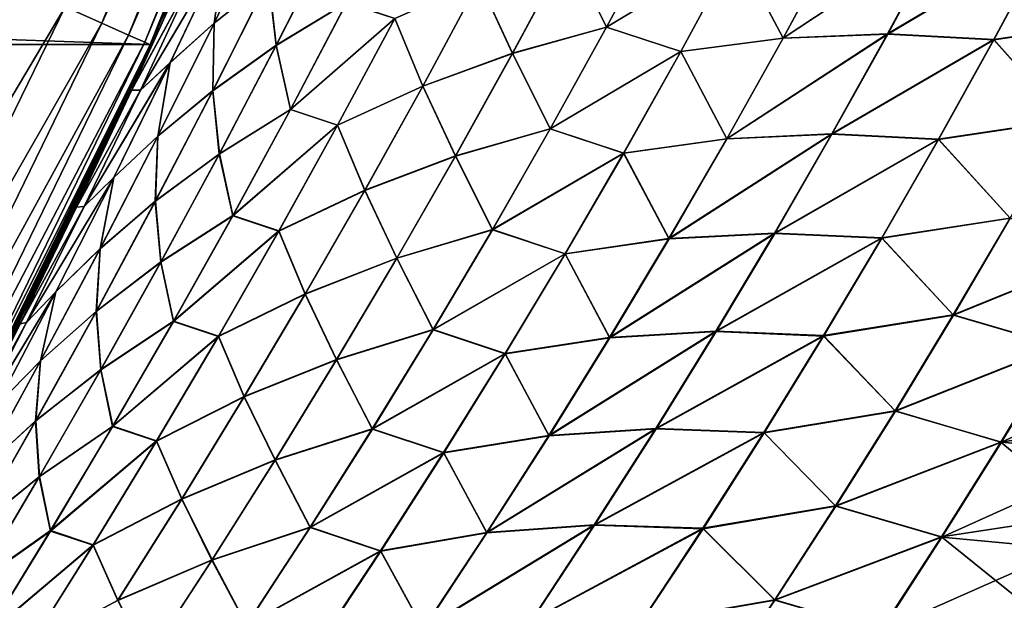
# Model space of a CAD drawing. Header units: metres. Extents: x -24 to 72, y -247 to 22.
# Tile 442 of 573: x 20.22 to 22.73, y -10.56 to -9.09. Entities that reach past the tile are written whole.
import ezdxf

# ---------------------------------------------------------------- set-up
doc = ezdxf.new("R2010")
doc.units = ezdxf.units.M
doc.layers.add('solid_509589_MEDIA_SW0001', color=7, linetype='CONTINUOUS')

msp = doc.modelspace()

# ---------------------------------------------------------------- linework, layer by layer
at = {"layer": 'solid_509589_MEDIA_SW0001'}
for points in [[(20.432171, -9.096989, 131.413147), (21.016973, -7.649553, 131.413147), (20.338911, -9.055467, 131.622665)], [(21.08666, -7.674916, 131.192184), (21.016973, -7.649553, 131.413147), (20.432171, -9.096989, 131.413147)], [(20.499918, -9.127151, 131.192184), (21.08666, -7.674916, 131.192184), (20.432171, -9.096989, 131.413147)], [(21.128933, -7.690302, 130.963501), (21.08666, -7.674916, 131.192184), (20.499918, -9.127151, 131.192184)], [(20.554821, -9.151412), (-20.554821, -9.151412), (-21.143084, -7.695483)], [(21.143084, -7.695483), (20.554821, -9.151412), (-21.143084, -7.695483)], [(20.541016, -9.14545, 130.963501), (21.128933, -7.690302, 130.963501), (20.499918, -9.127151, 131.192184)], [(20.541016, -9.14545, 130.963501), (21.143084, -7.695453, 130.73114), (21.128933, -7.690302, 130.963501)], [(20.541016, -9.14545, 130.963501), (20.554773, -9.151574, 130.73114), (21.143084, -7.695453, 130.73114)], [(21.100164, -7.812368, 110.361443), (21.143084, -7.695453, 130.73114), (20.554773, -9.151574, 130.73114)], [(20.580647, -9.093238, 59.098183), (20.554821, -9.151412), (21.143084, -7.695483)], [(20.690916, -8.839455, 58.999596), (20.580647, -9.093238, 59.098183), (21.143084, -7.695483)], [(21.003433, -8.068818, 110.276924), (21.100164, -7.812368, 110.361443), (20.554773, -9.151574, 130.73114)], [(20.902533, -8.326711, 110.188377), (21.003433, -8.068818, 110.276924), (20.554773, -9.151574, 130.73114)], [(20.798365, -8.583591, 110.096306), (20.902533, -8.326711, 110.188377), (20.554773, -9.151574, 130.73114)], [(20.696989, -8.825227, 110.005928), (20.798365, -8.583591, 110.096306), (20.554773, -9.151574, 130.73114)], [(20.717558, -9.096828, 108.516541), (20.856474, -8.808537, 108.568962), (20.744976, -8.90448, 108.910515)], [(20.856056, -8.985975, 108.180077), (20.856474, -8.808537, 108.568962), (20.717558, -9.096828, 108.516541)], [(20.717653, -9.09667, 60.482834), (20.856604, -8.808276, 60.430702), (20.855999, -8.986143, 60.819427)], [(20.745165, -8.904081, 60.089104), (20.856604, -8.808276, 60.430702), (20.717653, -9.09667, 60.482834)], [(20.691599, -8.837856, 110.001106), (20.696989, -8.825227, 110.005928), (20.554773, -9.151574, 130.73114)], [(20.581696, -9.090866, 109.902534), (20.691599, -8.837856, 110.001106), (20.554773, -9.151574, 130.73114)], [(20.64249, -8.969404, 59.375687), (20.580647, -9.093238, 59.098183), (20.690916, -8.839455, 58.999596)], [(20.64242, -8.969568, 109.624084), (20.691599, -8.837856, 110.001106), (20.581696, -9.090866, 109.902534)], [(21.715084, -9.107069, 106.133743), (21.854469, -8.847185, 106.210373), (21.617254, -8.910289, 106.504021)], [(21.617302, -8.910519, 62.495544), (21.854593, -8.847317, 62.789238), (21.715219, -9.107325, 62.86573)], [(22.044619, -8.909132, 105.891953), (21.854469, -8.847185, 106.210373), (21.715084, -9.107069, 106.133743)], [(21.715219, -9.107325, 62.86573), (21.854593, -8.847317, 62.789238), (22.044886, -8.909125, 63.107613)], [(20.855999, -8.986143, 60.819427), (21.015497, -8.876144, 61.14893), (20.874964, -9.15365, 61.207596)], [(20.875196, -9.153081, 107.791801), (21.015682, -8.875703, 107.8507), (20.856056, -8.985975, 108.180077)], [(20.874964, -9.15365, 61.207596), (21.015497, -8.876144, 61.14893), (21.054287, -9.045069, 61.532566)], [(21.054459, -9.044587, 107.466911), (21.015682, -8.875703, 107.8507), (20.875196, -9.153081, 107.791801)], [(22.163851, -9.134935, 105.529694), (22.303221, -8.877093, 105.615036), (22.044619, -8.909132, 105.891953)], [(22.044886, -8.909125, 63.107613), (22.303465, -8.877208, 63.384628), (22.164135, -9.135179, 63.469875)], [(22.567606, -8.867916, 105.345573), (22.303221, -8.877093, 105.615036), (22.163851, -9.134935, 105.529694)], [(22.429653, -9.124311, 105.256386), (22.567606, -8.867916, 105.345573), (22.163851, -9.134935, 105.529694)], [(22.164135, -9.135179, 63.469875), (22.567833, -8.868155, 63.654179), (22.429934, -9.124681, 63.743301)], [(22.164135, -9.135179, 63.469875), (22.303465, -8.877208, 63.384628), (22.567833, -8.868155, 63.654179)], [(22.836588, -8.882702, 105.083267), (22.567606, -8.867916, 105.345573), (22.429653, -9.124311, 105.256386)], [(22.699692, -9.138328, 104.989876), (22.836588, -8.882702, 105.083267), (22.429653, -9.124311, 105.256386)], [(22.429934, -9.124681, 63.743301), (22.567833, -8.868155, 63.654179), (22.836796, -8.883089, 63.916584)], [(22.429934, -9.124681, 63.743301), (22.836796, -8.883089, 63.916584), (22.699966, -9.13885, 64.009926)], [(23.019194, -9.092069, 104.763), (22.836588, -8.882702, 105.083267), (22.699692, -9.138328, 104.989876)], [(22.699966, -9.13885, 64.009926), (22.836796, -8.883089, 63.916584), (23.019562, -9.092498, 64.236855)], [(20.744976, -8.90448, 108.910515), (20.66831, -8.970679, 109.261147), (20.529884, -9.267159, 109.214157)], [(20.605677, -9.197308, 108.860695), (20.744976, -8.90448, 108.910515), (20.529884, -9.267159, 109.214157)], [(20.529976, -9.266973, 59.785164), (20.745165, -8.904081, 60.089104), (20.605831, -9.197009, 60.138607)], [(20.529976, -9.266973, 59.785164), (20.668442, -8.97039, 59.738506), (20.745165, -8.904081, 60.089104)], [(20.717558, -9.096828, 108.516541), (20.744976, -8.90448, 108.910515), (20.605677, -9.197308, 108.860695)], [(20.605831, -9.197009, 60.138607), (20.745165, -8.904081, 60.089104), (20.717653, -9.09667, 60.482834)], [(21.475958, -9.173243, 106.430565), (21.617254, -8.910289, 106.504021), (21.39097, -8.990021, 106.805779)], [(21.391045, -8.990149, 62.19368), (21.617302, -8.910519, 62.495544), (21.475996, -9.173601, 62.568844)], [(21.715084, -9.107069, 106.133743), (21.617254, -8.910289, 106.504021), (21.475958, -9.173243, 106.430565)], [(21.475996, -9.173601, 62.568844), (21.617302, -8.910519, 62.495544), (21.715219, -9.107325, 62.86573)], [(21.903503, -9.169086, 105.810181), (22.044619, -8.909132, 105.891953), (21.715084, -9.107069, 106.133743)], [(21.715219, -9.107325, 62.86573), (22.044886, -8.909125, 63.107613), (21.903799, -9.169207, 63.18927)], [(22.163851, -9.134935, 105.529694), (22.044619, -8.909132, 105.891953), (21.903503, -9.169086, 105.810181)], [(21.903799, -9.169207, 63.18927), (22.044886, -8.909125, 63.107613), (22.164135, -9.135179, 63.469875)], [(20.507158, -9.267584, 109.580437), (20.64242, -8.969568, 109.624084), (20.581696, -9.090866, 109.902534)], [(20.66831, -8.970679, 109.261147), (20.64242, -8.969568, 109.624084), (20.507158, -9.267584, 109.580437)], [(20.529884, -9.267159, 109.214157), (20.66831, -8.970679, 109.261147), (20.507158, -9.267584, 109.580437)], [(20.507187, -9.267524, 59.418999), (20.580647, -9.093238, 59.098183), (20.64249, -8.969404, 59.375687)], [(20.507187, -9.267524, 59.418999), (20.64249, -8.969404, 59.375687), (20.668442, -8.97039, 59.738506)], [(20.507187, -9.267524, 59.418999), (20.668442, -8.97039, 59.738506), (20.529976, -9.266973, 59.785164)], [(20.713993, -9.268439, 60.875481), (20.855999, -8.986143, 60.819427), (20.874964, -9.15365, 61.207596)], [(20.717653, -9.09667, 60.482834), (20.855999, -8.986143, 60.819427), (20.713993, -9.268439, 60.875481)], [(20.714096, -9.268149, 108.123756), (20.856056, -8.985975, 108.180077), (20.717558, -9.096828, 108.516541)], [(20.875196, -9.153081, 107.791801), (20.856056, -8.985975, 108.180077), (20.714096, -9.268149, 108.123756)], [(20.338911, -9.055467, 131.622665), (20.221699, -9.003281, 131.817245), (19.544403, -10.391943, 131.817245)], [(21.176882, -9.085348, 61.884026), (21.391045, -8.990149, 62.19368), (21.247692, -9.256841, 62.263947)], [(21.247637, -9.256584, 106.735321), (21.39097, -8.990021, 106.805779), (21.176888, -9.085112, 107.115364)], [(21.475958, -9.173243, 106.430565), (21.39097, -8.990021, 106.805779), (21.247637, -9.256584, 106.735321)], [(21.247692, -9.256841, 62.263947), (21.391045, -8.990149, 62.19368), (21.475996, -9.173601, 62.568844)], [(19.657688, -10.452178, 131.622665), (20.338911, -9.055467, 131.622665), (19.544403, -10.391943, 131.817245)], [(20.432171, -9.096989, 131.413147), (20.338911, -9.055467, 131.622665), (19.657688, -10.452178, 131.622665)], [(20.874964, -9.15365, 61.207596), (21.054287, -9.045069, 61.532566), (20.911442, -9.316534, 61.595284)], [(20.911661, -9.315918, 107.403961), (21.054459, -9.044587, 107.466911), (20.875196, -9.153081, 107.791801)], [(20.911442, -9.316534, 61.595284), (21.054287, -9.045069, 61.532566), (21.176882, -9.085348, 61.884026)], [(21.176888, -9.085112, 107.115364), (21.054459, -9.044587, 107.466911), (20.911661, -9.315918, 107.403961)], [(20.911442, -9.316534, 61.595284), (21.176882, -9.085348, 61.884026), (21.031403, -9.356168, 61.951397)], [(21.031443, -9.355798, 107.047783), (21.176888, -9.085112, 107.115364), (20.911661, -9.315918, 107.403961)], [(21.031403, -9.356168, 61.951397), (21.176882, -9.085348, 61.884026), (21.247692, -9.256841, 62.263947)], [(21.247637, -9.256584, 106.735321), (21.176888, -9.085112, 107.115364), (21.031443, -9.355798, 107.047783)], [(19.747826, -10.500106, 131.413147), (20.432171, -9.096989, 131.413147), (19.657688, -10.452178, 131.622665)], [(20.499918, -9.127151, 131.192184), (20.432171, -9.096989, 131.413147), (19.747826, -10.500106, 131.413147)], [(20.580647, -9.093238, 59.098183), (20.46702, -9.346181, 59.200386), (20.554821, -9.151412)], [(20.507187, -9.267524, 59.418999), (20.46702, -9.346181, 59.200386), (20.580647, -9.093238, 59.098183)], [(20.468445, -9.343058, 109.800331), (20.581696, -9.090866, 109.902534), (20.554773, -9.151574, 130.73114)], [(20.507158, -9.267584, 109.580437), (20.581696, -9.090866, 109.902534), (20.468445, -9.343058, 109.800331)], [(20.574503, -9.383891, 108.462784), (20.717558, -9.096828, 108.516541), (20.605677, -9.197308, 108.860695)], [(20.714096, -9.268149, 108.123756), (20.717558, -9.096828, 108.516541), (20.574503, -9.383891, 108.462784)], [(20.574554, -9.383847, 60.536289), (20.717653, -9.09667, 60.482834), (20.713993, -9.268439, 60.875481)], [(20.605831, -9.197009, 60.138607), (20.717653, -9.09667, 60.482834), (20.574554, -9.383847, 60.536289)], [(21.571854, -9.365012, 106.055527), (21.715084, -9.107069, 106.133743), (21.475958, -9.173243, 106.430565)], [(21.475996, -9.173601, 62.568844), (21.715219, -9.107325, 62.86573), (21.571985, -9.365406, 62.943813)], [(21.903503, -9.169086, 105.810181), (21.715084, -9.107069, 106.133743), (21.571854, -9.365012, 106.055527)], [(21.571985, -9.365406, 62.943813), (21.715219, -9.107325, 62.86573), (21.903799, -9.169207, 63.18927)], [(22.881958, -9.343274, 104.664719), (23.019194, -9.092069, 104.763), (22.699692, -9.138328, 104.989876)], [(22.699966, -9.13885, 64.009926), (23.019562, -9.092498, 64.236855), (22.882404, -9.34385, 64.335114)], [(19.813303, -10.534921, 131.192184), (20.499918, -9.127151, 131.192184), (19.747826, -10.500106, 131.413147)], [(20.541016, -9.14545, 130.963501), (20.499918, -9.127151, 131.192184), (19.813303, -10.534921, 131.192184)], [(22.020643, -9.390589, 105.442604), (22.163851, -9.134935, 105.529694), (21.903503, -9.169086, 105.810181)], [(21.903799, -9.169207, 63.18927), (22.164135, -9.135179, 63.469875), (22.020952, -9.390975, 63.556877)], [(22.429653, -9.124311, 105.256386), (22.163851, -9.134935, 105.529694), (22.020643, -9.390589, 105.442604)], [(22.287899, -9.378416, 105.165344), (22.429653, -9.124311, 105.256386), (22.020643, -9.390589, 105.442604)], [(22.020952, -9.390975, 63.556877), (22.429934, -9.124681, 63.743301), (22.288219, -9.378933, 63.834274)], [(22.020952, -9.390975, 63.556877), (22.164135, -9.135179, 63.469875), (22.429934, -9.124681, 63.743301)], [(22.699692, -9.138328, 104.989876), (22.429653, -9.124311, 105.256386), (22.287899, -9.378416, 105.165344)], [(22.288219, -9.378933, 63.834274), (22.429934, -9.124681, 63.743301), (22.699966, -9.13885, 64.009926)], [(20.554821, -9.151412), (19.866144, -10.563422), (-20.554821, -9.151412)], [(19.853024, -10.55604, 130.963501), (20.541016, -9.14545, 130.963501), (19.813303, -10.534921, 131.192184)], [(19.853024, -10.55604, 130.963501), (20.554773, -9.151574, 130.73114), (20.541016, -9.14545, 130.963501)], [(19.853024, -10.55604, 130.963501), (19.866322, -10.56311, 130.73114), (20.554773, -9.151574, 130.73114)], [(19.977539, -10.351228, 59.647621), (19.866144, -10.563422), (20.554821, -9.151412)], [(20.468445, -9.343058, 109.800331), (20.554773, -9.151574, 130.73114), (19.866322, -10.56311, 130.73114)], [(20.077196, -10.156584, 59.555775), (19.977539, -10.351228, 59.647621), (20.554821, -9.151412)], [(20.105181, -10.101076, 59.530056), (20.077196, -10.156584, 59.555775), (20.554821, -9.151412)], [(20.229336, -9.850075, 59.416313), (20.105181, -10.101076, 59.530056), (20.554821, -9.151412)], [(20.349947, -9.598419, 59.306381), (20.229336, -9.850075, 59.416313), (20.554821, -9.151412)], [(20.46702, -9.346181, 59.200386), (20.349947, -9.598419, 59.306381), (20.554821, -9.151412)], [(20.713993, -9.268439, 60.875481), (20.874964, -9.15365, 61.207596), (20.730389, -9.429747, 61.267597)], [(20.730682, -9.429039, 107.731537), (20.875196, -9.153081, 107.791801), (20.714096, -9.268149, 108.123756)], [(20.730389, -9.429747, 61.267597), (20.874964, -9.15365, 61.207596), (20.911442, -9.316534, 61.595284)], [(20.911661, -9.315918, 107.403961), (20.875196, -9.153081, 107.791801), (20.730682, -9.429039, 107.731537)], [(22.559023, -9.391552, 104.894554), (22.699692, -9.138328, 104.989876), (22.287899, -9.378416, 105.165344)], [(22.288219, -9.378933, 63.834274), (22.699966, -9.13885, 64.009926), (22.559353, -9.392226, 64.105217)], [(22.881958, -9.343274, 104.664719), (22.699692, -9.138328, 104.989876), (22.559023, -9.391552, 104.894554)], [(22.559353, -9.392226, 64.105217), (22.699966, -9.13885, 64.009926), (22.882404, -9.34385, 64.335114)], [(21.330763, -9.43435, 106.355583), (21.475958, -9.173243, 106.430565), (21.247637, -9.256584, 106.735321)], [(21.247692, -9.256841, 62.263947), (21.475996, -9.173601, 62.568844), (21.33078, -9.434851, 62.643665)], [(21.571854, -9.365012, 106.055527), (21.475958, -9.173243, 106.430565), (21.330763, -9.43435, 106.355583)], [(21.33078, -9.434851, 62.643665), (21.475996, -9.173601, 62.568844), (21.571985, -9.365406, 62.943813)], [(21.758505, -9.42695, 105.72673), (21.903503, -9.169086, 105.810181), (21.571854, -9.365012, 106.055527)], [(21.571985, -9.365406, 62.943813), (21.903799, -9.169207, 63.18927), (21.758812, -9.42721, 63.272606)], [(22.020643, -9.390589, 105.442604), (21.903503, -9.169086, 105.810181), (21.758505, -9.42695, 105.72673)], [(21.758812, -9.42721, 63.272606), (21.903799, -9.169207, 63.18927), (22.020952, -9.390975, 63.556877)], [(20.605677, -9.197308, 108.860695), (20.529884, -9.267159, 109.214157), (20.387333, -9.562635, 109.165901)], [(20.462231, -9.489016, 108.809578), (20.605677, -9.197308, 108.860695), (20.387333, -9.562635, 109.165901)], [(20.387375, -9.562565, 59.833069), (20.605831, -9.197009, 60.138607), (20.462341, -9.48883, 60.189396)], [(20.387375, -9.562565, 59.833069), (20.529976, -9.266973, 59.785164), (20.605831, -9.197009, 60.138607)], [(20.574503, -9.383891, 108.462784), (20.605677, -9.197308, 108.860695), (20.462231, -9.489016, 108.809578)], [(20.462341, -9.48883, 60.189396), (20.605831, -9.197009, 60.138607), (20.574554, -9.383847, 60.536289)], [(21.031403, -9.356168, 61.951397), (21.247692, -9.256841, 62.263947), (21.10038, -9.521793, 62.335667)], [(21.100355, -9.521396, 106.663414), (21.247637, -9.256584, 106.735321), (21.031443, -9.355798, 107.047783)], [(21.330763, -9.43435, 106.355583), (21.247637, -9.256584, 106.735321), (21.100355, -9.521396, 106.663414)], [(21.10038, -9.521793, 62.335667), (21.247692, -9.256841, 62.263947), (21.33078, -9.434851, 62.643665)], [(20.507158, -9.267584, 109.580437), (20.468445, -9.343058, 109.800331), (20.351685, -9.594733, 109.694244)], [(20.367855, -9.564719, 109.535553), (20.507158, -9.267584, 109.580437), (20.351685, -9.594733, 109.694244)], [(20.36783, -9.564775, 59.46352), (20.529976, -9.266973, 59.785164), (20.387375, -9.562565, 59.833069)], [(20.36783, -9.564775, 59.46352), (20.507187, -9.267524, 59.418999), (20.529976, -9.266973, 59.785164)], [(20.36783, -9.564775, 59.46352), (20.46702, -9.346181, 59.200386), (20.507187, -9.267524, 59.418999)], [(20.529884, -9.267159, 109.214157), (20.507158, -9.267584, 109.580437), (20.367855, -9.564719, 109.535553)], [(20.387333, -9.562635, 109.165901), (20.529884, -9.267159, 109.214157), (20.367855, -9.564719, 109.535553)], [(20.567907, -9.549427, 60.932823), (20.713993, -9.268439, 60.875481), (20.730389, -9.429747, 61.267597)], [(20.574554, -9.383847, 60.536289), (20.713993, -9.268439, 60.875481), (20.567907, -9.549427, 60.932823)], [(20.568071, -9.549004, 108.066124), (20.714096, -9.268149, 108.123756), (20.574503, -9.383891, 108.462784)], [(20.730682, -9.429039, 107.731537), (20.714096, -9.268149, 108.123756), (20.568071, -9.549004, 108.066124)], [(20.730389, -9.429747, 61.267597), (20.911442, -9.316534, 61.595284), (20.764643, -9.586503, 61.659332)], [(20.764925, -9.58574, 107.339684), (20.911661, -9.315918, 107.403961), (20.730682, -9.429039, 107.731537)], [(20.764643, -9.586503, 61.659332), (20.911442, -9.316534, 61.595284), (21.031403, -9.356168, 61.951397)], [(21.031443, -9.355798, 107.047783), (20.911661, -9.315918, 107.403961), (20.764925, -9.58574, 107.339684)], [(20.351685, -9.594733, 109.694244), (20.468445, -9.343058, 109.800331), (19.866322, -10.56311, 130.73114)], [(20.36783, -9.564775, 59.46352), (20.349947, -9.598419, 59.306381), (20.46702, -9.346181, 59.200386)], [(20.764643, -9.586503, 61.659332), (21.031403, -9.356168, 61.951397), (20.881907, -9.625343, 62.020161)], [(20.881998, -9.624828, 106.978798), (21.031443, -9.355798, 107.047783), (20.764925, -9.58574, 107.339684)], [(20.881907, -9.625343, 62.020161), (21.031403, -9.356168, 61.951397), (21.10038, -9.521793, 62.335667)], [(21.100355, -9.521396, 106.663414), (21.031443, -9.355798, 107.047783), (20.881998, -9.624828, 106.978798)], [(22.741091, -9.592004, 104.564499), (22.881958, -9.343274, 104.664719), (22.559023, -9.391552, 104.894554)], [(22.559353, -9.392226, 64.105217), (22.882404, -9.34385, 64.335114), (22.741604, -9.592733, 64.43531)], [(20.427347, -9.669822, 60.590992), (20.574554, -9.383847, 60.536289), (20.567907, -9.549427, 60.932823)], [(20.462341, -9.48883, 60.189396), (20.574554, -9.383847, 60.536289), (20.427347, -9.669822, 60.590992)], [(20.427353, -9.669739, 108.407761), (20.574503, -9.383891, 108.462784), (20.462231, -9.489016, 108.809578)], [(20.568071, -9.549004, 108.066124), (20.574503, -9.383891, 108.462784), (20.427353, -9.669739, 108.407761)], [(21.424824, -9.621014, 105.975792), (21.571854, -9.365012, 106.055527), (21.330763, -9.43435, 106.355583)], [(21.33078, -9.434851, 62.643665), (21.571985, -9.365406, 62.943813), (21.424938, -9.621554, 63.023415)], [(21.758505, -9.42695, 105.72673), (21.571854, -9.365012, 106.055527), (21.424824, -9.621014, 105.975792)], [(21.424938, -9.621554, 63.023415), (21.571985, -9.365406, 62.943813), (21.758812, -9.42721, 63.272606)], [(22.287899, -9.378416, 105.165344), (22.020643, -9.390589, 105.442604), (21.873652, -9.644046, 105.353828)], [(22.142401, -9.630219, 105.072548), (22.287899, -9.378416, 105.165344), (21.873652, -9.644046, 105.353828)], [(21.873974, -9.644578, 63.645565), (22.288219, -9.378933, 63.834274), (22.142748, -9.630885, 63.92701)], [(21.873974, -9.644578, 63.645565), (22.020952, -9.390975, 63.556877), (22.288219, -9.378933, 63.834274)], [(22.559023, -9.391552, 104.894554), (22.287899, -9.378416, 105.165344), (22.142401, -9.630219, 105.072548)], [(22.142748, -9.630885, 63.92701), (22.288219, -9.378933, 63.834274), (22.559353, -9.392226, 64.105217)], [(21.873652, -9.644046, 105.353828), (22.020643, -9.390589, 105.442604), (21.758505, -9.42695, 105.72673)], [(21.758812, -9.42721, 63.272606), (22.020952, -9.390975, 63.556877), (21.873974, -9.644578, 63.645565)], [(22.414644, -9.642363, 104.797371), (22.559023, -9.391552, 104.894554), (22.142401, -9.630219, 105.072548)], [(22.142748, -9.630885, 63.92701), (22.559353, -9.392226, 64.105217), (22.415014, -9.64319, 64.202354)], [(22.741091, -9.592004, 104.564499), (22.559023, -9.391552, 104.894554), (22.414644, -9.642363, 104.797371)], [(22.415014, -9.64319, 64.202354), (22.559353, -9.392226, 64.105217), (22.741604, -9.592733, 64.43531)], [(20.567907, -9.549427, 60.932823), (20.730389, -9.429747, 61.267597), (20.581818, -9.704446, 61.32888)], [(20.582186, -9.703586, 107.669998), (20.730682, -9.429039, 107.731537), (20.568071, -9.549004, 108.066124)], [(20.581818, -9.704446, 61.32888), (20.730389, -9.429747, 61.267597), (20.764643, -9.586503, 61.659332)], [(20.764925, -9.58574, 107.339684), (20.730682, -9.429039, 107.731537), (20.582186, -9.703586, 107.669998)], [(21.181725, -9.693613, 106.279152), (21.330763, -9.43435, 106.355583), (21.100355, -9.521396, 106.663414)], [(21.10038, -9.521793, 62.335667), (21.33078, -9.434851, 62.643665), (21.181705, -9.694262, 62.71994)], [(21.181705, -9.694262, 62.71994), (21.33078, -9.434851, 62.643665), (21.424938, -9.621554, 63.023415)], [(21.424824, -9.621014, 105.975792), (21.330763, -9.43435, 106.355583), (21.181725, -9.693613, 106.279152)], [(21.609678, -9.682717, 105.64167), (21.758505, -9.42695, 105.72673), (21.424824, -9.621014, 105.975792)], [(21.424938, -9.621554, 63.023415), (21.758812, -9.42721, 63.272606), (21.609987, -9.68312, 63.357548)], [(21.873652, -9.644046, 105.353828), (21.758505, -9.42695, 105.72673), (21.609678, -9.682717, 105.64167)], [(21.609987, -9.68312, 63.357548), (21.758812, -9.42721, 63.272606), (21.873974, -9.644578, 63.645565)], [(20.240677, -9.857177, 59.882153), (20.462341, -9.48883, 60.189396), (20.314732, -9.779555, 60.241394)], [(20.240677, -9.857177, 59.882153), (20.387375, -9.562565, 59.833069), (20.462341, -9.48883, 60.189396)], [(20.462231, -9.489016, 108.809578), (20.387333, -9.562635, 109.165901), (20.240698, -9.857121, 109.11644)], [(20.314678, -9.779618, 108.757225), (20.462231, -9.489016, 108.809578), (20.240698, -9.857121, 109.11644)], [(20.427353, -9.669739, 108.407761), (20.462231, -9.489016, 108.809578), (20.314678, -9.779618, 108.757225)], [(20.314732, -9.779555, 60.241394), (20.462341, -9.48883, 60.189396), (20.427347, -9.669822, 60.590992)], [(20.881907, -9.625343, 62.020161), (21.10038, -9.521793, 62.335667), (20.949158, -9.785002, 62.408775)], [(20.949177, -9.784459, 106.590118), (21.100355, -9.521396, 106.663414), (20.881998, -9.624828, 106.978798)], [(20.949158, -9.785002, 62.408775), (21.10038, -9.521793, 62.335667), (21.181705, -9.694262, 62.71994)], [(21.181725, -9.693613, 106.279152), (21.100355, -9.521396, 106.663414), (20.949177, -9.784459, 106.590118)], [(20.417788, -9.829119, 60.991398), (20.567907, -9.549427, 60.932823), (20.581818, -9.704446, 61.32888)], [(20.427347, -9.669822, 60.590992), (20.567907, -9.549427, 60.932823), (20.417788, -9.829119, 60.991398)], [(20.418026, -9.828549, 108.007248), (20.568071, -9.549004, 108.066124), (20.427353, -9.669739, 108.407761)], [(20.582186, -9.703586, 107.669998), (20.568071, -9.549004, 108.066124), (20.418026, -9.828549, 108.007248)], [(20.224463, -9.861172, 59.509193), (20.387375, -9.562565, 59.833069), (20.240677, -9.857177, 59.882153)], [(20.224463, -9.861172, 59.509193), (20.36783, -9.564775, 59.46352), (20.387375, -9.562565, 59.833069)], [(20.224463, -9.861172, 59.509193), (20.229336, -9.850075, 59.416313), (20.36783, -9.564775, 59.46352)], [(20.387333, -9.562635, 109.165901), (20.367855, -9.564719, 109.535553), (20.22455, -9.860989, 109.489494)], [(20.240698, -9.857121, 109.11644), (20.387333, -9.562635, 109.165901), (20.22455, -9.860989, 109.489494)], [(20.22455, -9.860989, 109.489494), (20.367855, -9.564719, 109.535553), (20.231253, -9.846135, 109.584084)], [(20.36783, -9.564775, 59.46352), (20.229336, -9.850075, 59.416313), (20.349947, -9.598419, 59.306381)], [(20.367855, -9.564719, 109.535553), (20.351685, -9.594733, 109.694244), (20.231253, -9.846135, 109.584084)], [(20.581818, -9.704446, 61.32888), (20.764643, -9.586503, 61.659332), (20.613939, -9.854979, 61.724648)], [(20.614296, -9.854061, 107.274132), (20.764925, -9.58574, 107.339684), (20.582186, -9.703586, 107.669998)], [(20.613939, -9.854979, 61.724648), (20.764643, -9.586503, 61.659332), (20.881907, -9.625343, 62.020161)], [(20.881998, -9.624828, 106.978798), (20.764925, -9.58574, 107.339684), (20.614296, -9.854061, 107.274132)], [(20.231253, -9.846135, 109.584084), (20.351685, -9.594733, 109.694244), (19.866322, -10.56311, 130.73114)], [(22.596651, -9.838237, 104.462425), (22.741091, -9.592004, 104.564499), (22.414644, -9.642363, 104.797371)], [(22.415014, -9.64319, 64.202354), (22.741604, -9.592733, 64.43531), (22.597223, -9.839104, 64.537361)], [(23.010145, -9.670299, 104.296738), (22.741091, -9.592004, 104.564499), (22.596651, -9.838237, 104.462425)], [(22.597223, -9.839104, 64.537361), (22.741604, -9.592733, 64.43531), (23.011137, -9.670478, 64.702919)], [(20.613939, -9.854979, 61.724648), (20.881907, -9.625343, 62.020161), (20.728453, -9.89287, 62.090256)], [(20.728601, -9.892208, 106.908493), (20.881998, -9.624828, 106.978798), (20.614296, -9.854061, 107.274132)], [(20.728453, -9.89287, 62.090256), (20.881907, -9.625343, 62.020161), (20.949158, -9.785002, 62.408775)], [(20.949177, -9.784459, 106.590118), (20.881998, -9.624828, 106.978798), (20.728601, -9.892208, 106.908493)], [(21.181705, -9.694262, 62.71994), (21.424938, -9.621554, 63.023415), (21.274141, -9.875747, 63.104469)], [(21.274048, -9.875071, 105.8946), (21.424824, -9.621014, 105.975792), (21.181725, -9.693613, 106.279152)], [(21.609678, -9.682717, 105.64167), (21.424824, -9.621014, 105.975792), (21.274048, -9.875071, 105.8946)], [(21.274141, -9.875747, 63.104469), (21.424938, -9.621554, 63.023415), (21.609987, -9.68312, 63.357548)], [(22.142401, -9.630219, 105.072548), (21.873652, -9.644046, 105.353828), (21.722929, -9.895295, 105.263451)], [(21.993216, -9.879705, 104.978058), (22.142401, -9.630219, 105.072548), (21.722929, -9.895295, 105.263451)], [(21.723263, -9.895956, 63.735855), (22.142748, -9.630885, 63.92701), (21.993586, -9.880503, 64.021431)], [(21.723263, -9.895956, 63.735855), (21.873974, -9.644578, 63.645565), (22.142748, -9.630885, 63.92701)], [(22.414644, -9.642363, 104.797371), (22.142401, -9.630219, 105.072548), (21.993216, -9.879705, 104.978058)], [(21.993586, -9.880503, 64.021431), (22.142748, -9.630885, 63.92701), (22.415014, -9.64319, 64.202354)], [(21.722929, -9.895295, 105.263451), (21.873652, -9.644046, 105.353828), (21.609678, -9.682717, 105.64167)], [(21.609987, -9.68312, 63.357548), (21.873974, -9.644578, 63.645565), (21.723263, -9.895956, 63.735855)], [(22.266609, -9.89074, 104.698418), (22.414644, -9.642363, 104.797371), (21.993216, -9.879705, 104.978058)], [(21.993586, -9.880503, 64.021431), (22.415014, -9.64319, 64.202354), (22.267017, -9.891701, 64.301262)], [(22.596651, -9.838237, 104.462425), (22.414644, -9.642363, 104.797371), (22.266609, -9.89074, 104.698418)], [(22.267017, -9.891701, 64.301262), (22.415014, -9.64319, 64.202354), (22.597223, -9.839104, 64.537361)], [(20.276077, -9.954605, 60.646881), (20.427347, -9.669822, 60.590992), (20.417788, -9.829119, 60.991398)], [(20.314732, -9.779555, 60.241394), (20.427347, -9.669822, 60.590992), (20.276077, -9.954605, 60.646881)], [(20.276152, -9.954384, 108.35154), (20.427353, -9.669739, 108.407761), (20.314678, -9.779618, 108.757225)], [(20.418026, -9.828549, 108.007248), (20.427353, -9.669739, 108.407761), (20.276152, -9.954384, 108.35154)], [(21.457073, -9.93638, 105.555092), (21.609678, -9.682717, 105.64167), (21.274048, -9.875071, 105.8946)], [(21.274141, -9.875747, 63.104469), (21.609987, -9.68312, 63.357548), (21.45738, -9.936907, 63.444012)], [(21.722929, -9.895295, 105.263451), (21.609678, -9.682717, 105.64167), (21.457073, -9.93638, 105.555092)], [(21.45738, -9.936907, 63.444012), (21.609987, -9.68312, 63.357548), (21.723263, -9.895956, 63.735855)], [(22.865652, -9.916983, 104.189178), (23.010145, -9.670299, 104.296738), (22.596651, -9.838237, 104.462425)], [(22.597223, -9.839104, 64.537361), (23.011137, -9.670478, 64.702919), (22.866739, -9.917284, 64.810463)], [(20.417788, -9.829119, 60.991398), (20.581818, -9.704446, 61.32888), (20.429298, -9.977751, 61.391373)], [(20.429752, -9.976734, 107.607239), (20.582186, -9.703586, 107.669998), (20.418026, -9.828549, 108.007248)], [(20.429298, -9.977751, 61.391373), (20.581818, -9.704446, 61.32888), (20.613939, -9.854979, 61.724648)], [(20.614296, -9.854061, 107.274132), (20.582186, -9.703586, 107.669998), (20.429752, -9.976734, 107.607239)], [(20.949158, -9.785002, 62.408775), (21.181705, -9.694262, 62.71994), (21.02883, -9.951814, 62.797596)], [(21.028885, -9.95103, 106.201332), (21.181725, -9.693613, 106.279152), (20.949177, -9.784459, 106.590118)], [(21.02883, -9.951814, 62.797596), (21.181705, -9.694262, 62.71994), (21.274141, -9.875747, 63.104469)], [(21.274048, -9.875071, 105.8946), (21.181725, -9.693613, 106.279152), (21.028885, -9.95103, 106.201332)], [(20.089928, -10.150825, 59.93235), (20.314732, -9.779555, 60.241394), (20.163048, -10.069201, 60.294544)], [(20.089928, -10.150825, 59.93235), (20.240677, -9.857177, 59.882153), (20.314732, -9.779555, 60.241394)], [(20.314678, -9.779618, 108.757225), (20.240698, -9.857121, 109.11644), (20.090021, -10.150632, 109.065857)], [(20.163063, -10.069129, 108.70372), (20.314678, -9.779618, 108.757225), (20.090021, -10.150632, 109.065857)], [(20.163048, -10.069201, 60.294544), (20.314732, -9.779555, 60.241394), (20.276077, -9.954605, 60.646881)], [(20.276152, -9.954384, 108.35154), (20.314678, -9.779618, 108.757225), (20.163063, -10.069129, 108.70372)], [(20.728453, -9.89287, 62.090256), (20.949158, -9.785002, 62.408775), (20.794083, -10.046451, 62.483204)], [(20.794147, -10.045777, 106.515503), (20.949177, -9.784459, 106.590118), (20.728601, -9.892208, 106.908493)], [(20.794083, -10.046451, 62.483204), (20.949158, -9.785002, 62.408775), (21.02883, -9.951814, 62.797596)], [(21.028885, -9.95103, 106.201332), (20.949177, -9.784459, 106.590118), (20.794147, -10.045777, 106.515503)], [(20.26368, -10.10752, 61.051144), (20.417788, -9.829119, 60.991398), (20.429298, -9.977751, 61.391373)], [(20.276077, -9.954605, 60.646881), (20.417788, -9.829119, 60.991398), (20.26368, -10.10752, 61.051144)], [(20.264002, -10.106801, 107.947205), (20.418026, -9.828549, 108.007248), (20.276152, -9.954384, 108.35154)], [(20.429752, -9.976734, 107.607239), (20.418026, -9.828549, 108.007248), (20.264002, -10.106801, 107.947205)], [(20.107189, -10.097075, 109.470024), (20.231253, -9.846135, 109.584084), (19.866322, -10.56311, 130.73114)], [(20.089928, -10.150825, 59.93235), (20.077196, -10.156584, 59.555775), (20.240677, -9.857177, 59.882153)], [(20.224463, -9.861172, 59.509193), (20.240677, -9.857177, 59.882153), (20.077196, -10.156584, 59.555775)], [(20.224463, -9.861172, 59.509193), (20.077196, -10.156584, 59.555775), (20.105181, -10.101076, 59.530056)], [(20.240698, -9.857121, 109.11644), (20.22455, -9.860989, 109.489494), (20.077375, -10.156228, 109.442528)], [(20.090021, -10.150632, 109.065857), (20.240698, -9.857121, 109.11644), (20.077375, -10.156228, 109.442528)], [(20.22455, -9.860989, 109.489494), (20.107189, -10.097075, 109.470024), (20.077375, -10.156228, 109.442528)], [(20.224463, -9.861172, 59.509193), (20.105181, -10.101076, 59.530056), (20.229336, -9.850075, 59.416313)], [(20.22455, -9.860989, 109.489494), (20.231253, -9.846135, 109.584084), (20.107189, -10.097075, 109.470024)], [(20.429298, -9.977751, 61.391373), (20.613939, -9.854979, 61.724648), (20.459381, -10.121955, 61.791164)], [(20.459814, -10.120891, 107.207382), (20.614296, -9.854061, 107.274132), (20.429752, -9.976734, 107.607239)], [(20.459381, -10.121955, 61.791164), (20.613939, -9.854979, 61.724648), (20.728453, -9.89287, 62.090256)], [(20.728601, -9.892208, 106.908493), (20.614296, -9.854061, 107.274132), (20.459814, -10.120891, 107.207382)], [(22.448698, -10.081951, 104.358582), (22.596651, -9.838237, 104.462425), (22.266609, -9.89074, 104.698418)], [(22.267017, -9.891701, 64.301262), (22.597223, -9.839104, 64.537361), (22.449326, -10.082919, 64.641174)], [(22.865652, -9.916983, 104.189178), (22.596651, -9.838237, 104.462425), (22.448698, -10.081951, 104.358582)], [(22.449326, -10.082919, 64.641174), (22.597223, -9.839104, 64.537361), (22.866739, -9.917284, 64.810463)], [(21.02883, -9.951814, 62.797596), (21.274141, -9.875747, 63.104469), (21.119644, -10.12796, 63.186893)], [(21.11957, -10.127178, 105.812035), (21.274048, -9.875071, 105.8946), (21.028885, -9.95103, 106.201332)], [(21.457073, -9.93638, 105.555092), (21.274048, -9.875071, 105.8946), (21.11957, -10.127178, 105.812035)], [(21.119644, -10.12796, 63.186893), (21.274141, -9.875747, 63.104469), (21.45738, -9.936907, 63.444012)], [(21.993216, -9.879705, 104.978058), (21.722929, -9.895295, 105.263451), (21.568531, -10.144326, 105.171547)], [(21.840393, -10.126861, 104.881966), (21.993216, -9.879705, 104.978058), (21.568531, -10.144326, 105.171547)], [(21.568876, -10.145076, 63.82766), (21.993586, -9.880503, 64.021431), (21.840788, -10.127749, 64.117447)], [(21.568876, -10.145076, 63.82766), (21.723263, -9.895956, 63.735855), (21.993586, -9.880503, 64.021431)], [(22.266609, -9.89074, 104.698418), (21.993216, -9.879705, 104.978058), (21.840393, -10.126861, 104.881966)], [(21.840788, -10.127749, 64.117447), (21.993586, -9.880503, 64.021431), (22.267017, -9.891701, 64.301262)], [(20.459381, -10.121955, 61.791164), (20.728453, -9.89287, 62.090256), (20.571091, -10.158737, 62.16161)], [(20.571297, -10.157945, 106.836922), (20.728601, -9.892208, 106.908493), (20.459814, -10.120891, 107.207382)], [(20.571091, -10.158737, 62.16161), (20.728453, -9.89287, 62.090256), (20.794083, -10.046451, 62.483204)], [(20.794147, -10.045777, 106.515503), (20.728601, -9.892208, 106.908493), (20.571297, -10.157945, 106.836922)], [(21.568531, -10.144326, 105.171547), (21.722929, -9.895295, 105.263451), (21.457073, -9.93638, 105.555092)], [(21.45738, -9.936907, 63.444012), (21.723263, -9.895956, 63.735855), (21.568876, -10.145076, 63.82766)], [(22.114977, -10.136667, 104.597778), (22.266609, -9.89074, 104.698418), (21.840393, -10.126861, 104.881966)], [(21.840788, -10.127749, 64.117447), (22.267017, -9.891701, 64.301262), (22.115421, -10.137718, 64.401848)], [(22.448698, -10.081951, 104.358582), (22.266609, -9.89074, 104.698418), (22.114977, -10.136667, 104.597778)], [(22.115421, -10.137718, 64.401848), (22.267017, -9.891701, 64.301262), (22.449326, -10.082919, 64.641174)], [(21.300739, -10.187932, 105.467056), (21.457073, -9.93638, 105.555092), (21.11957, -10.127178, 105.812035)], [(21.119644, -10.12796, 63.186893), (21.45738, -9.936907, 63.444012), (21.30105, -10.188543, 63.531918)], [(21.568531, -10.144326, 105.171547), (21.457073, -9.93638, 105.555092), (21.300739, -10.187932, 105.467056)], [(21.30105, -10.188543, 63.531918), (21.45738, -9.936907, 63.444012), (21.568876, -10.145076, 63.82766)], [(22.717659, -10.161002, 104.07975), (22.865652, -9.916983, 104.189178), (22.448698, -10.081951, 104.358582)], [(22.449326, -10.082919, 64.641174), (22.866739, -9.917284, 64.810463), (22.71884, -10.161383, 64.919861)], [(23.086184, -10.105519, 103.88147), (22.865652, -9.916983, 104.189178), (22.717659, -10.161002, 104.07975)], [(22.71884, -10.161383, 64.919861), (22.866739, -9.917284, 64.810463), (23.181591, -9.947767, 65.044731)], [(20.120792, -10.238206, 60.703903), (20.276077, -9.954605, 60.646881), (20.26368, -10.10752, 61.051144)], [(20.163048, -10.069201, 60.294544), (20.276077, -9.954605, 60.646881), (20.120792, -10.238206, 60.703903)], [(20.120945, -10.237844, 108.294182), (20.276152, -9.954384, 108.35154), (20.163063, -10.069129, 108.70372)], [(20.264002, -10.106801, 107.947205), (20.276152, -9.954384, 108.35154), (20.120945, -10.237844, 108.294182)], [(20.794083, -10.046451, 62.483204), (21.02883, -9.951814, 62.797596), (20.872206, -10.20749, 62.87656)], [(20.872293, -10.206601, 106.122208), (21.028885, -9.95103, 106.201332), (20.794147, -10.045777, 106.515503)], [(20.872206, -10.20749, 62.87656), (21.02883, -9.951814, 62.797596), (21.119644, -10.12796, 63.186893)], [(21.11957, -10.127178, 105.812035), (21.028885, -9.95103, 106.201332), (20.872293, -10.206601, 106.122208)], [(22.71884, -10.161383, 64.919861), (23.181591, -9.947767, 65.044731), (23.035658, -10.191481, 65.15863)], [(20.26368, -10.10752, 61.051144), (20.429298, -9.977751, 61.391373), (20.272881, -10.249659, 61.455029)], [(20.27342, -10.248496, 107.54332), (20.429752, -9.976734, 107.607239), (20.264002, -10.106801, 107.947205)], [(20.272881, -10.249659, 61.455029), (20.429298, -9.977751, 61.391373), (20.459381, -10.121955, 61.791164)], [(20.459814, -10.120891, 107.207382), (20.429752, -9.976734, 107.607239), (20.27342, -10.248496, 107.54332)], [(20.571091, -10.158737, 62.16161), (20.794083, -10.046451, 62.483204), (20.635204, -10.306124, 62.558884)], [(20.635309, -10.305353, 106.439636), (20.794147, -10.045777, 106.515503), (20.571297, -10.157945, 106.836922)], [(20.635204, -10.306124, 62.558884), (20.794083, -10.046451, 62.483204), (20.872206, -10.20749, 62.87656)], [(20.872293, -10.206601, 106.122208), (20.794147, -10.045777, 106.515503), (20.635309, -10.305353, 106.439636)], [(22.297293, -10.323121, 104.253044), (22.448698, -10.081951, 104.358582), (22.114977, -10.136667, 104.597778)], [(22.115421, -10.137718, 64.401848), (22.449326, -10.082919, 64.641174), (22.297976, -10.324139, 64.746658)], [(22.717659, -10.161002, 104.07975), (22.448698, -10.081951, 104.358582), (22.297293, -10.323121, 104.253044)], [(22.297976, -10.324139, 64.746658), (22.449326, -10.082919, 64.641174), (22.71884, -10.161383, 64.919861)], [(20.105637, -10.384631, 61.112003), (20.26368, -10.10752, 61.051144), (20.272881, -10.249659, 61.455029)], [(20.120792, -10.238206, 60.703903), (20.26368, -10.10752, 61.051144), (20.105637, -10.384631, 61.112003)], [(20.106041, -10.383775, 107.886047), (20.264002, -10.106801, 107.947205), (20.120945, -10.237844, 108.294182)], [(20.27342, -10.248496, 107.54332), (20.264002, -10.106801, 107.947205), (20.106041, -10.383775, 107.886047)], [(22.939411, -10.344989, 103.767471), (23.086184, -10.105519, 103.88147), (22.717659, -10.161002, 104.07975)], [(20.272881, -10.249659, 61.455029), (20.459381, -10.121955, 61.791164), (20.301016, -10.387424, 61.858826)], [(20.301521, -10.386239, 107.139481), (20.459814, -10.120891, 107.207382), (20.27342, -10.248496, 107.54332)], [(20.301016, -10.387424, 61.858826), (20.459381, -10.121955, 61.791164), (20.571091, -10.158737, 62.16161)], [(20.571297, -10.157945, 106.836922), (20.459814, -10.120891, 107.207382), (20.301521, -10.386239, 107.139481)], [(20.872206, -10.20749, 62.87656), (21.119644, -10.12796, 63.186893), (20.961504, -10.378171, 63.270615)], [(20.961441, -10.377329, 105.728165), (21.11957, -10.127178, 105.812035), (20.872293, -10.206601, 106.122208)], [(21.300739, -10.187932, 105.467056), (21.11957, -10.127178, 105.812035), (20.961441, -10.377329, 105.728165)], [(20.961504, -10.378171, 63.270615), (21.119644, -10.12796, 63.186893), (21.30105, -10.188543, 63.531918)], [(21.840393, -10.126861, 104.881966), (21.568531, -10.144326, 105.171547), (21.410513, -10.391119, 105.078194)], [(21.684, -10.371663, 104.784355), (21.840393, -10.126861, 104.881966), (21.410513, -10.391119, 105.078194)], [(21.410879, -10.391907, 63.920891), (21.840788, -10.127749, 64.117447), (21.684423, -10.372591, 64.214966)], [(21.410879, -10.391907, 63.920891), (21.568876, -10.145076, 63.82766), (21.840788, -10.127749, 64.117447)], [(22.114977, -10.136667, 104.597778), (21.840393, -10.126861, 104.881966), (21.684, -10.371663, 104.784355)], [(21.959814, -10.380117, 104.495529), (22.114977, -10.136667, 104.597778), (21.684, -10.371663, 104.784355)], [(21.684423, -10.372591, 64.214966), (21.840788, -10.127749, 64.117447), (22.115421, -10.137718, 64.401848)], [(21.684423, -10.372591, 64.214966), (22.115421, -10.137718, 64.401848), (21.960297, -10.381206, 64.504021)], [(22.297293, -10.323121, 104.253044), (22.114977, -10.136667, 104.597778), (21.959814, -10.380117, 104.495529)], [(21.960297, -10.381206, 64.504021), (22.115421, -10.137718, 64.401848), (22.297976, -10.324139, 64.746658)], [(20.301016, -10.387424, 61.858826), (20.571091, -10.158737, 62.16161), (20.40987, -10.422933, 62.234161)], [(20.410128, -10.422045, 106.76416), (20.571297, -10.157945, 106.836922), (20.301521, -10.386239, 107.139481)], [(20.40987, -10.422933, 62.234161), (20.571091, -10.158737, 62.16161), (20.635204, -10.306124, 62.558884)], [(20.635309, -10.305353, 106.439636), (20.571297, -10.157945, 106.836922), (20.410128, -10.422045, 106.76416)], [(21.410513, -10.391119, 105.078194), (21.568531, -10.144326, 105.171547), (21.300739, -10.187932, 105.467056)], [(21.30105, -10.188543, 63.531918), (21.568876, -10.145076, 63.82766), (21.410879, -10.391907, 63.920891)], [(22.566236, -10.402326, 103.968536), (22.717659, -10.161002, 104.07975), (22.297293, -10.323121, 104.253044)], [(22.297976, -10.324139, 64.746658), (22.71884, -10.161383, 64.919861), (22.567511, -10.402731, 65.031006)], [(22.939411, -10.344989, 103.767471), (22.717659, -10.161002, 104.07975), (22.566236, -10.402326, 103.968536)], [(22.567511, -10.402731, 65.031006), (22.71884, -10.161383, 64.919861), (23.035658, -10.191481, 65.15863)], [(21.140739, -10.437355, 105.377655), (21.300739, -10.187932, 105.467056), (20.961441, -10.377329, 105.728165)], [(21.410513, -10.391119, 105.078194), (21.300739, -10.187932, 105.467056), (21.140739, -10.437355, 105.377655)], [(20.635204, -10.306124, 62.558884), (20.872206, -10.20749, 62.87656), (20.711885, -10.461267, 62.95676)], [(20.712, -10.46032, 106.04184), (20.872293, -10.206601, 106.122208), (20.635309, -10.305353, 106.439636)], [(20.711885, -10.461267, 62.95676), (20.872206, -10.20749, 62.87656), (20.961504, -10.378171, 63.270615)], [(20.961441, -10.377329, 105.728165), (20.872293, -10.206601, 106.122208), (20.712, -10.46032, 106.04184)], [(20.961504, -10.378171, 63.270615), (21.30105, -10.188543, 63.531918), (21.141062, -10.438001, 63.621185)], [(21.141062, -10.438001, 63.621185), (21.30105, -10.188543, 63.531918), (21.410879, -10.391907, 63.920891)], [(22.567511, -10.402731, 65.031006), (23.035658, -10.191481, 65.15863), (22.886347, -10.432338, 65.274368)], [(20.105637, -10.384631, 61.112003), (20.272881, -10.249659, 61.455029), (20.11261, -10.520167, 61.519783)], [(20.113232, -10.518885, 107.47831), (20.27342, -10.248496, 107.54332), (20.106041, -10.383775, 107.886047)], [(20.11261, -10.520167, 61.519783), (20.272881, -10.249659, 61.455029), (20.301016, -10.387424, 61.858826)], [(20.301521, -10.386239, 107.139481), (20.27342, -10.248496, 107.54332), (20.113232, -10.518885, 107.47831)], [(20.40987, -10.422933, 62.234161), (20.635204, -10.306124, 62.558884), (20.47258, -10.564006, 62.635738)], [(20.472713, -10.563182, 106.362587), (20.635309, -10.305353, 106.439636), (20.410128, -10.422045, 106.76416)], [(20.47258, -10.564006, 62.635738), (20.635204, -10.306124, 62.558884), (20.711885, -10.461267, 62.95676)], [(20.712, -10.46032, 106.04184), (20.635309, -10.305353, 106.439636), (20.472713, -10.563182, 106.362587)], [(22.142509, -10.561713, 104.145912), (22.297293, -10.323121, 104.253044), (21.959814, -10.380117, 104.495529)], [(21.960297, -10.381206, 64.504021), (22.297976, -10.324139, 64.746658), (22.143251, -10.562725, 64.853714)], [(22.566236, -10.402326, 103.968536), (22.297293, -10.323121, 104.253044), (22.142509, -10.561713, 104.145912)], [(22.143251, -10.562725, 64.853714), (22.297976, -10.324139, 64.746658), (22.567511, -10.402731, 65.031006)], [(22.789379, -10.581687, 103.651703), (22.939411, -10.344989, 103.767471), (22.566236, -10.402326, 103.968536)], [(20.11261, -10.520167, 61.519783), (20.301016, -10.387424, 61.858826), (20.138891, -10.651378, 61.92757)], [(20.13946, -10.650112, 107.070503), (20.301521, -10.386239, 107.139481), (20.113232, -10.518885, 107.47831)], [(20.138891, -10.651378, 61.92757), (20.301016, -10.387424, 61.858826), (20.40987, -10.422933, 62.234161)], [(20.410128, -10.422045, 106.76416), (20.301521, -10.386239, 107.139481), (20.13946, -10.650112, 107.070503)], [(20.711885, -10.461267, 62.95676), (20.961504, -10.378171, 63.270615), (20.799789, -10.626356, 63.355553)], [(20.799726, -10.625504, 105.643074), (20.961441, -10.377329, 105.728165), (20.712, -10.46032, 106.04184)], [(21.140739, -10.437355, 105.377655), (20.961441, -10.377329, 105.728165), (20.799726, -10.625504, 105.643074)], [(20.799789, -10.626356, 63.355553), (20.961504, -10.378171, 63.270615), (21.141062, -10.438001, 63.621185)], [(21.684, -10.371663, 104.784355), (21.410513, -10.391119, 105.078194), (21.248951, -10.635646, 104.98349)], [(21.524109, -10.614081, 104.68531), (21.684, -10.371663, 104.784355), (21.248951, -10.635646, 104.98349)], [(21.249346, -10.636418, 64.015465), (21.684423, -10.372591, 64.214966), (21.524569, -10.614994, 64.313896)], [(21.249346, -10.636418, 64.015465), (21.410879, -10.391907, 63.920891), (21.684423, -10.372591, 64.214966)], [(21.959814, -10.380117, 104.495529), (21.684, -10.371663, 104.784355), (21.524109, -10.614081, 104.68531)], [(21.801193, -10.621058, 104.391777), (21.959814, -10.380117, 104.495529), (21.524109, -10.614081, 104.68531)], [(21.524569, -10.614994, 64.313896), (21.684423, -10.372591, 64.214966), (21.960297, -10.381206, 64.504021)], [(21.524569, -10.614994, 64.313896), (21.960297, -10.381206, 64.504021), (21.80172, -10.622128, 64.607681)], [(22.142509, -10.561713, 104.145912), (21.959814, -10.380117, 104.495529), (21.801193, -10.621058, 104.391777)], [(21.80172, -10.622128, 64.607681), (21.960297, -10.381206, 64.504021), (22.143251, -10.562725, 64.853714)], [(21.248951, -10.635646, 104.98349), (21.410513, -10.391119, 105.078194), (21.140739, -10.437355, 105.377655)], [(21.141062, -10.438001, 63.621185), (21.410879, -10.391907, 63.920891), (21.249346, -10.636418, 64.015465)], [(22.411463, -10.640915, 103.855659), (22.566236, -10.402326, 103.968536), (22.142509, -10.561713, 104.145912)], [(22.143251, -10.562725, 64.853714), (22.567511, -10.402731, 65.031006), (22.412832, -10.64129, 65.143814)], [(22.789379, -10.581687, 103.651703), (22.566236, -10.402326, 103.968536), (22.411463, -10.640915, 103.855659)], [(22.412832, -10.64129, 65.143814), (22.567511, -10.402731, 65.031006), (22.886347, -10.432338, 65.274368)], [(20.138891, -10.651378, 61.92757), (20.40987, -10.422933, 62.234161), (20.24485, -10.685442, 62.307835)], [(20.245146, -10.684505, 106.690262), (20.410128, -10.422045, 106.76416), (20.13946, -10.650112, 107.070503)], [(20.24485, -10.685442, 62.307835), (20.40987, -10.422933, 62.234161), (20.47258, -10.564006, 62.635738)], [(20.472713, -10.563182, 106.362587), (20.410128, -10.422045, 106.76416), (20.245146, -10.684505, 106.690262)], [(20.977142, -10.684624, 105.286972), (21.140739, -10.437355, 105.377655), (20.799726, -10.625504, 105.643074)], [(20.799789, -10.626356, 63.355553), (21.141062, -10.438001, 63.621185), (20.977488, -10.685251, 63.711723)], [(21.248951, -10.635646, 104.98349), (21.140739, -10.437355, 105.377655), (20.977142, -10.684624, 105.286972)], [(20.977488, -10.685251, 63.711723), (21.141062, -10.438001, 63.621185), (21.249346, -10.636418, 64.015465)], [(22.412832, -10.64129, 65.143814), (22.886347, -10.432338, 65.274368), (22.733738, -10.670299, 65.391853)], [(20.47258, -10.564006, 62.635738), (20.711885, -10.461267, 62.95676), (20.547943, -10.713127, 63.038116)], [(20.548069, -10.71217, 105.960304), (20.712, -10.46032, 106.04184), (20.472713, -10.563182, 106.362587)], [(20.547943, -10.713127, 63.038116), (20.711885, -10.461267, 62.95676), (20.799789, -10.626356, 63.355553)], [(20.799726, -10.625504, 105.643074), (20.712, -10.46032, 106.04184), (20.548069, -10.71217, 105.960304)], [(21.984421, -10.797692, 104.037292), (22.142509, -10.561713, 104.145912), (21.801193, -10.621058, 104.391777)], [(21.80172, -10.622128, 64.607681), (22.143251, -10.562725, 64.853714), (21.985229, -10.798641, 64.962234)], [(22.411463, -10.640915, 103.855659), (22.142509, -10.561713, 104.145912), (21.984421, -10.797692, 104.037292)], [(21.985229, -10.798641, 64.962234), (22.143251, -10.562725, 64.853714), (22.412832, -10.64129, 65.143814)]]:
    msp.add_3dface(points, dxfattribs=at)

doc.saveas('drawing.dxf')
